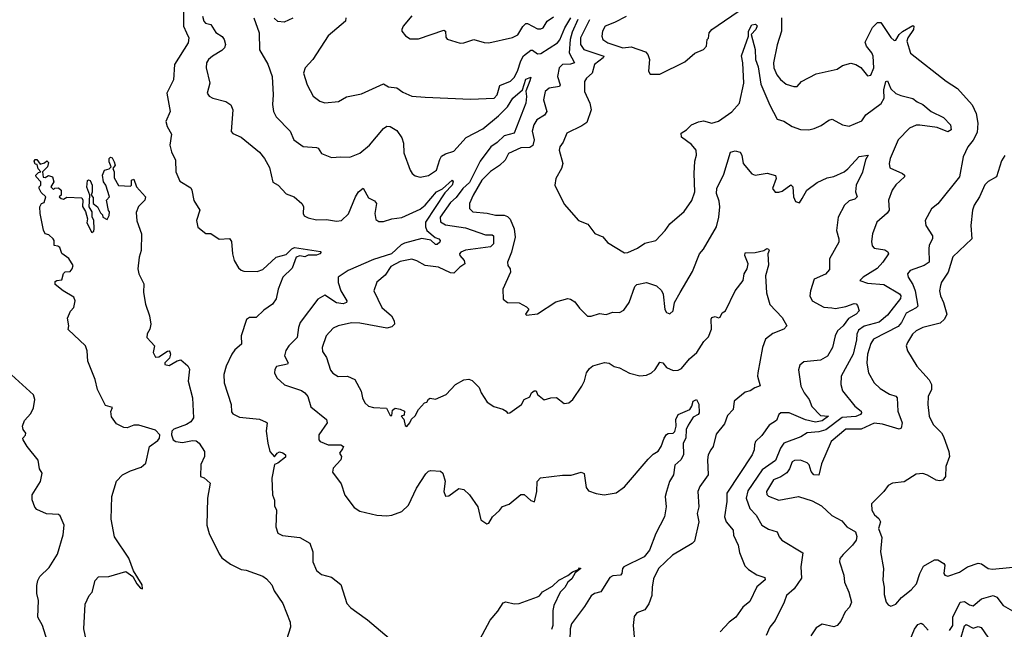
# Model space of a CAD drawing. Extents: x 1603745 to 1745082, y 385868 to 533966.
# Tile 273 of 646: x 1693813 to 1699692, y 427243 to 430883. Entities that reach past the tile are written whole.
import ezdxf

# ---------------------------------------------------------------- set-up
doc = ezdxf.new("R2010")
doc.units = 0

msp = doc.modelspace()

# ---------------------------------------------------------------- linework, layer by layer
at = {"layer": '0CON20XD'}
for points in [[(1694790.8, 431045), (1694791.2, 430845), (1694808.6, 430805), (1694823.1, 430775), (1694819.6, 430745), (1694737.3, 430615), (1694730.8, 430525), (1694691.1, 430445), (1694712.5, 430335), (1694686, 430275), (1694694.2, 430245), (1694719.2, 430199.2), (1694710, 430135), (1694719.2, 430095), (1694743.1, 430045), (1694745.8, 429975), (1694769.7, 429919.7), (1694835, 429878.8), (1694842, 429865), (1694852.7, 429802.7), (1694888.8, 429745), (1694868.8, 429685), (1694876.7, 429645), (1694925, 429606.7), (1694955, 429606.7), (1695005, 429572), (1695066.1, 429576.1), (1695078.3, 429558.3), (1695083.1, 429485), (1695093.3, 429445), (1695120.6, 429400.6), (1695135, 429387.1), (1695151.7, 429381.7), (1695231.2, 429378.8), (1695265, 429391.2), (1695345, 429465.3), (1695405, 429481.4), (1695438.5, 429515), (1695455, 429523.5), (1695609.8, 429499.8), (1695612.9, 429495), (1695604.4, 429485), (1695585, 429477.8), (1695535, 429476.6), (1695515, 429466.2), (1695485, 429473.8), (1695464.5, 429465), (1695439.7, 429400.3), (1695383.8, 429346.2), (1695355.8, 429275), (1695344.4, 429215.6), (1695323.3, 429185), (1695271.3, 429148.7), (1695225, 429105.6), (1695185, 429105.5), (1695167.2, 429092.8), (1695136.5, 428995), (1695137.8, 428945), (1695098.8, 428911.2), (1695079.2, 428885), (1695045.6, 428815), (1695032.2, 428765), (1695033.8, 428715), (1695076.2, 428586.2), (1695078.3, 428541.7), (1695085, 428528.8), (1695125, 428510), (1695245, 428497.5), (1695285, 428480), (1695290, 428475), (1695285.8, 428425), (1695294, 428355), (1695307.1, 428305), (1695335, 428273.3), (1695351.2, 428295), (1695365, 428302.5), (1695385, 428297.1), (1695400, 428285), (1695399.5, 428270.5), (1695355, 428235.8), (1695335, 428227.5), (1695319.2, 428145), (1695322.9, 428045), (1695334, 428014), (1695335, 427980), (1695346.2, 427955), (1695342, 427855), (1695355, 427816.7), (1695383.2, 427803.2), (1695485, 427790), (1695545, 427756.7), (1695564.4, 427704.4), (1695562.7, 427645), (1695585, 427594.2), (1695615, 427570), (1695675, 427554.3), (1695729.8, 427509.8), (1695767.3, 427397.3), (1695790.9, 427370.9), (1695826.7, 427345), (1695889.8, 427299.8), (1696019.7, 427189.7)], [(1697435, 430902.9), (1697363.9, 430866.1), (1697308.1, 430845), (1697292.1, 430815), (1697288.2, 430785), (1697295.6, 430765), (1697325, 430744.7), (1697415, 430714.7), (1697465, 430722.2), (1697550.5, 430690.5), (1697563.8, 430675), (1697573.8, 430645), (1697567.5, 430575), (1697578.3, 430558.3), (1697635, 430558.8), (1697785, 430631.2), (1697845, 430684), (1697896.7, 430705), (1697913.8, 430725), (1697917.5, 430765), (1697926.1, 430773.9), (1697930.5, 430805), (1697945, 430824.5), (1698141.2, 430958.8)], [(1694904.1, 430905), (1694912.1, 430875), (1694923.4, 430863.4), (1694955.1, 430855.1), (1694985, 430807.1), (1695022.7, 430782.7), (1695034.7, 430764.7), (1695041.3, 430735), (1695035.4, 430715), (1695020.8, 430699.2), (1694964.5, 430665), (1694941.5, 430645), (1694929.5, 430625), (1694927.1, 430595), (1694949.5, 430505), (1694932.9, 430445), (1694945, 430427.5), (1694966.2, 430415), (1695045, 430395.5), (1695074.3, 430375), (1695086.7, 430345), (1695076.7, 430215), (1695085, 430203.8), (1695135, 430182), (1695245, 430092.5), (1695275.8, 430055), (1695305, 430000), (1695325, 429913.3), (1695355.6, 429895.6), (1695405, 429844.3), (1695451.2, 429825), (1695498, 429785), (1695507.6, 429767.6), (1695506.2, 429726.2), (1695512.7, 429712.7), (1695535, 429700), (1695585, 429688.9), (1695645, 429689.5), (1695705, 429679.4), (1695735, 429683.5), (1695776.8, 429723.2), (1695817.5, 429825), (1695836.9, 429855), (1695865, 429876.7), (1695895, 429819.2), (1695930.9, 429800.9), (1695944.2, 429785), (1695934.5, 429725), (1695940, 429690), (1695957.8, 429677.8), (1695985, 429677.3)], [(1696154.5, 430905.5), (1696102.5, 430845), (1696094, 430825), (1696094.3, 430814.3), (1696117.3, 430787.3), (1696145, 430769.2), (1696195, 430768.5), (1696345, 430821.4), (1696355.8, 430815), (1696358.3, 430778.3), (1696365, 430766.2), (1696442.7, 430742.7), (1696465.7, 430744.3), (1696525, 430764.2), (1696587, 430747), (1696615, 430745.6), (1696755, 430776.7), (1696787.6, 430792.4), (1696816.4, 430843.6), (1696835, 430860), (1696845, 430860.8), (1696905, 430829.6), (1696925, 430828.2), (1696938.6, 430835), (1696962.7, 430875), (1697000.1, 430899.9)], [(1695210.6, 430895), (1695243.3, 430805), (1695244.3, 430704.3), (1695295, 430617.5), (1695320.8, 430545), (1695327.5, 430435), (1695322.8, 430377.2), (1695329.1, 430335), (1695344.1, 430304.1), (1695427.3, 430217.3), (1695449.2, 430165), (1695505, 430126.2), (1695585, 430120), (1695595.5, 430115.5), (1695615, 430083.8), (1695675, 430060), (1695730, 430065), (1695785, 430062.5), (1695845, 430085.5), (1695901.8, 430135), (1695985, 430234.4), (1696005, 430247.5), (1696025, 430245.4), (1696065, 430222.5), (1696095, 430177.5), (1696104.6, 430145), (1696107.4, 430087.4), (1696144.5, 429985), (1696157.1, 429965), (1696175, 429950.6), (1696205, 429942.9), (1696255, 429953.3), (1696301.5, 429985), (1696320.8, 430049.2), (1696332.6, 430067.4), (1696355, 430081.5), (1696405, 430097.5), (1696479.9, 430180.1), (1696577.9, 430232.1), (1696671.1, 430308.9), (1696725, 430363.5), (1696758.4, 430415), (1696816, 430465), (1696835, 430527.4), (1696865, 430540), (1696859.2, 430519.2), (1696834.3, 430455.7), (1696839.5, 430425), (1696834.5, 430385), (1696766.2, 430205), (1696705, 430190), (1696665, 430149.3), (1696626.2, 430123.8), (1696562.2, 430037.8), (1696499, 429911), (1696459.1, 429875), (1696418.6, 429821.4), (1696385, 429791), (1696324.2, 429705), (1696325.3, 429675.3), (1696355, 429658.3), (1696475, 429640), (1696595, 429597.6), (1696635, 429598.6), (1696642.5, 429592.5), (1696642.8, 429545), (1696625, 429526.8), (1696475, 429507.2), (1696448.1, 429495), (1696440, 429485), (1696440.5, 429475), (1696467.7, 429445), (1696471.5, 429425), (1696440.4, 429405), (1696405, 429368.9), (1696385, 429371.8), (1696314, 429405), (1696235, 429416.2), (1696184.2, 429444.2), (1696155, 429452.5), (1696085, 429439.3), (1696029.8, 429410.2), (1695995, 429357.8), (1695945.6, 429315), (1695927.5, 429265), (1695974.6, 429165), (1696033.9, 429115), (1696049.1, 429085), (1696050.6, 429065), (1696035, 429050), (1696005, 429040.9), (1695845, 429071.3), (1695795, 429073.5), (1695714.8, 429055.2), (1695685, 429041.5), (1695642.7, 428995), (1695618.4, 428925), (1695622.1, 428902.1), (1695645.3, 428865), (1695669.5, 428789.5), (1695682.2, 428772.2), (1695715, 428752.9), (1695770, 428755), (1695813.3, 428735), (1695852.5, 428665), (1695860, 428625), (1695874.2, 428595), (1695895, 428575.8), (1695925, 428567.5), (1696002.5, 428562.5), (1696025, 428520), (1696035, 428520), (1696038.3, 428551.7), (1696055, 428562.5), (1696085, 428557.5), (1696110, 428545), (1696108.3, 428521.7), (1696090, 428515), (1696107.5, 428497.5), (1696115, 428460), (1696125, 428453.3), (1696143.3, 428475), (1696151.7, 428498.3), (1696175, 428517.5), (1696193.9, 428556.1), (1696230, 428595), (1696245, 428600), (1696255, 428616.7), (1696265, 428623.3), (1696295, 428616.7), (1696358.8, 428645), (1696415, 428704), (1696465, 428732), (1696495, 428736), (1696515, 428728), (1696557.2, 428687.2), (1696568, 428655), (1696605, 428598.8), (1696644.1, 428574.1), (1696697.7, 428557.7), (1696717.5, 428545), (1696725, 428532.5), (1696740, 428535), (1696808.8, 428585), (1696826.2, 428615), (1696858.3, 428631.7), (1696870, 428655), (1696885, 428666.9), (1696897.1, 428667.1), (1696904, 428644), (1696945, 428613.3), (1696985, 428626), (1697017.7, 428627.7), (1697065, 428591.2), (1697092.5, 428595), (1697115.8, 428614.2), (1697168.8, 428695), (1697185, 428727.5), (1697198, 428775), (1697215, 428800), (1697235, 428816.2), (1697305, 428836), (1697333, 428833), (1697363, 428813), (1697395, 428803.8), (1697455, 428772), (1697515, 428756.9), (1697555, 428761.1), (1697586, 428774), (1697607.5, 428795), (1697635, 428838.8), (1697654.1, 428834.1), (1697675.6, 428805.6), (1697715, 428789.2), (1697745, 428790.6), (1697765, 428801.1), (1697811.4, 428858.6), (1697856.1, 428895), (1697898.1, 428961.9), (1697925, 428988.6), (1697942.9, 429035), (1697940.8, 429095), (1697945.6, 429104.4), (1697965, 429111.1), (1697985, 429103.8), (1697995, 429107.1), (1698008.3, 429131.7), (1698027.8, 429145), (1698085.5, 429265), (1698131.9, 429325), (1698138.9, 429365), (1698157.1, 429395), (1698163.3, 429425), (1698143.2, 429475), (1698145, 429491.2), (1698205, 429493.9), (1698255.6, 429504.4), (1698275, 429516.2), (1698283.3, 429513.3), (1698287.5, 429505), (1698280, 429485), (1698283.3, 429416.7), (1698267, 429353), (1698272.4, 429252.4), (1698291.5, 429181.5), (1698365.8, 429105), (1698393.3, 429055), (1698374.6, 429035.4), (1698310, 429010), (1698265.3, 428974.7), (1698249.2, 428925), (1698220, 428775), (1698219.1, 428755), (1698234.2, 428695.8), (1698203.3, 428685), (1698175, 428666), (1698145, 428659.2), (1698078.6, 428605), (1698072.2, 428555), (1698039.8, 428520.2), (1698020.5, 428469.5), (1697971.6, 428408.4), (1697953.3, 428335), (1697939.5, 428315), (1697924.5, 428285), (1697920.5, 428255), (1697924.4, 428165), (1697874, 428096), (1697861.5, 428065), (1697867.9, 427975), (1697857.2, 427935), (1697867.3, 427885), (1697841.5, 427768.5), (1697828.6, 427755), (1697710.4, 427685), (1697627.3, 427605), (1697598, 427545), (1697588.5, 427495), (1697587.3, 427445), (1697570, 427395), (1697545, 427358.6), (1697498.8, 427341.2), (1697481.2, 427318.8), (1697475.6, 427264.4), (1697483.5, 427175)], [(1695445, 430892.7), (1695391.4, 430868.6), (1695355, 430872.7), (1695331.7, 430891.7)], [(1695761.2, 430895), (1695758.8, 430875), (1695655, 430786.2), (1695563.3, 430645), (1695517.5, 430595), (1695507.9, 430565), (1695529.5, 430495), (1695566.2, 430426.2), (1695605, 430396.9), (1695635, 430386.9), (1695717.5, 430395), (1695765, 430422.5), (1695855, 430440.5), (1695985, 430500.8), (1696015, 430483.3), (1696065, 430476.2), (1696101.4, 430451.4), (1696155, 430427.1), (1696235, 430420.8), (1696505, 430409.1), (1696645.9, 430414.1), (1696664.6, 430435), (1696680.1, 430489.9), (1696744, 430516), (1696765, 430537.3), (1696786.3, 430575), (1696805, 430637.1), (1696822.2, 430667.8), (1696865, 430700.4), (1696875, 430701.5), (1696905, 430680.4), (1696925, 430681.4), (1697023.8, 430745), (1697037.7, 430762.3), (1697068.7, 430835), (1697104.6, 430895.4)], [(1697145.2, 430885), (1697111.7, 430808.3), (1697100.1, 430765), (1697094.9, 430684.9), (1697125.7, 430625), (1697102.8, 430617.2), (1697055, 430615.2), (1697035, 430595.9), (1697024.8, 430544.8), (1697040.4, 430495), (1697036.5, 430485), (1696974.2, 430475), (1696950.7, 430455), (1696941.3, 430405), (1696959.6, 430335), (1696947.5, 430312.5), (1696900, 430285), (1696882.5, 430255), (1696873.2, 430216.8), (1696885.8, 430165), (1696877.8, 430132.2), (1696859.4, 430120.6), (1696805, 430118), (1696732, 430085), (1696712.2, 430045), (1696678.1, 430011.9), (1696625, 429977.5), (1696572.8, 429925), (1696520.3, 429835), (1696499.6, 429785), (1696498.5, 429755), (1696518, 429735), (1696605, 429728.1), (1696655, 429715.8), (1696705.3, 429715.3), (1696725, 429707.5), (1696741.9, 429691.9), (1696766.4, 429635), (1696770.6, 429585), (1696749.2, 429495), (1696726.7, 429435), (1696727.5, 429415), (1696742.5, 429395), (1696743.3, 429375), (1696698, 429275), (1696700, 429215), (1696725, 429193.8), (1696795, 429193.3), (1696838.3, 429168.3), (1696852.5, 429155), (1696832.5, 429125), (1696838.3, 429118.3), (1696905, 429126.2), (1697015, 429198.6), (1697085, 429218), (1697102.5, 429215), (1697128.3, 429198.3), (1697155, 429160), (1697203.2, 429113.2), (1697225, 429113.6), (1697275, 429129.4), (1697315, 429121.9), (1697355, 429136.2), (1697395, 429133.8), (1697420.9, 429149.1), (1697452.9, 429195), (1697485, 429290), (1697498.3, 429301.7), (1697555, 429313.8), (1697615, 429293.8), (1697645, 429266.7), (1697654.3, 429244.3), (1697665, 429152.5), (1697675, 429133.8), (1697695, 429126), (1697714, 429145), (1697722.9, 429195), (1697755.9, 429254.1), (1697829.5, 429380.5), (1697871.5, 429485), (1697896.4, 429513.6), (1697972.8, 429647.2), (1697987.1, 429705), (1697993.2, 429765), (1697989.5, 429799.5), (1697974.5, 429845), (1697974.6, 429875.4), (1698018.3, 429961.7), (1698057.1, 430092.9), (1698085, 430099.6), (1698115, 430092.9), (1698125.6, 430075), (1698133.1, 430025), (1698185, 429963.6), (1698205, 429955.6), (1698276.6, 429966.6), (1698325, 429953.3), (1698329.2, 429935), (1698308.9, 429875), (1698323, 429853), (1698345, 429852.5), (1698365, 429860), (1698416.4, 429896.4), (1698430, 429885), (1698433.6, 429825), (1698445, 429796.7), (1698470, 429790), (1698484.2, 429815), (1698513.5, 429865), (1698575, 429911.9), (1698635, 429939.1), (1698675, 429946.5), (1698735, 429974.6), (1698757.9, 429992.1), (1698825, 430065.9), (1698880, 430075), (1698863.1, 430046.9), (1698845, 429972), (1698808.1, 429895), (1698802.9, 429855), (1698812.9, 429825), (1698799.3, 429810.7), (1698765, 429800.9), (1698737.9, 429775), (1698700, 429705), (1698690, 429625), (1698704.4, 429575), (1698704.4, 429555), (1698648.8, 429455), (1698648.6, 429391.4), (1698625, 429363.5), (1698557.2, 429332.8), (1698534.5, 429265), (1698531.5, 429235), (1698545, 429204.4), (1698615, 429167.1), (1698661.7, 429161.7), (1698685, 429159.4), (1698745, 429169.7), (1698795, 429189.4), (1698806.6, 429186.6), (1698815, 429176.2), (1698825.8, 429145), (1698807.8, 429125), (1698761.9, 429098.1), (1698730, 429055), (1698696.2, 429025), (1698681.8, 428995), (1698666.7, 428925), (1698636.1, 428873.9), (1698595, 428850.9), (1698495, 428840.8), (1698470.3, 428819.7), (1698463, 428793), (1698476.7, 428695), (1698496.4, 428655), (1698526.8, 428615), (1698542.5, 428572.5), (1698595, 428520.4), (1698642, 428515), (1698605, 428486.8), (1698565, 428479.5), (1698505, 428494.4), (1698407.1, 428535), (1698357.5, 428535), (1698346.7, 428525), (1698330.9, 428489.1), (1698288.9, 428461.1), (1698245, 428400), (1698206.7, 428363.3), (1698200.6, 428345), (1698198.2, 428315), (1698187.5, 428285), (1698036.2, 428055), (1698035.4, 428005), (1698021.1, 427915), (1698030.9, 427885), (1698072.9, 427835), (1698074.4, 427805), (1698102.2, 427745), (1698111.7, 427701.7), (1698142, 427622), (1698165, 427599.2), (1698215, 427567.1), (1698262.3, 427552.3), (1698265, 427537.5), (1698214.3, 427495.7), (1698171.7, 427408.3), (1698130, 427375), (1698089.4, 427315), (1698049.4, 427285), (1697995, 427228.2)], [(1697215, 430883.4), (1697160.7, 430775), (1697161.8, 430735), (1697182.3, 430705), (1697300, 430665), (1697296.2, 430655), (1697246, 430615), (1697231.2, 430565), (1697197.7, 430535), (1697185.4, 430515), (1697185.5, 430455), (1697218.1, 430385), (1697225.8, 430345.8), (1697199.7, 430270.3), (1697169.2, 430249.2), (1697080.6, 430205), (1697058.3, 430151.7), (1697038, 430125), (1697034, 430105), (1697055.9, 430024.1), (1697048.8, 429995), (1697014, 429935), (1697008.8, 429895), (1697065, 429782.5), (1697150, 429685), (1697205, 429662), (1697246.6, 429606.6), (1697295, 429587.1), (1697322.9, 429552.9), (1697425, 429490.9), (1697445, 429492.5), (1697501.2, 429518.8), (1697545, 429547.8), (1697612, 429565), (1697667.1, 429625), (1697694, 429665), (1697781.3, 429738.7), (1697825.5, 429804.5), (1697844.6, 429855.4), (1697839.6, 429965), (1697845, 430037.5), (1697853.5, 430075), (1697852.2, 430105), (1697825, 430138.1), (1697765, 430182), (1697762.5, 430205), (1697794.4, 430225.6), (1697824, 430255), (1697866.9, 430273.1), (1697895, 430278.5), (1697945, 430265.6), (1697985, 430277.5), (1698066, 430334), (1698110, 430385), (1698135.8, 430505), (1698131.3, 430625), (1698122.5, 430667.5), (1698163.9, 430785), (1698164.4, 430815), (1698185, 430852.3), (1698207.3, 430857.3), (1698216.9, 430846.9), (1698207.9, 430825), (1698179.6, 430795), (1698204.8, 430705), (1698205.6, 430645), (1698222.8, 430602.8), (1698238.5, 430498.5), (1698292.5, 430372.5), (1698335, 430290), (1698375, 430276.9), (1698426.3, 430246.3), (1698475, 430226.9), (1698524.7, 430225.3), (1698557, 430233), (1698598.2, 430251.8), (1698645, 430284.2), (1698665, 430290), (1698725, 430255.8), (1698765, 430247.5), (1698841.2, 430278.8), (1698866, 430315), (1698956.6, 430383.4), (1698974.6, 430415.4), (1698973, 430465), (1698984.8, 430515.2), (1698995, 430518.5), (1699015, 430471.4), (1699045, 430443.5), (1699075, 430430), (1699145, 430412.5), (1699171.9, 430391.9), (1699205, 430377.5), (1699254.8, 430334.8), (1699329.7, 430299.7), (1699370, 430255), (1699374.5, 430225.5), (1699355, 430213.6), (1699290.1, 430240.1), (1699186.9, 430253.1), (1699165, 430253.3), (1699126.3, 430235), (1699059.1, 430165), (1699009.7, 430055), (1699004, 430024), (1699008.8, 429998.8), (1699085, 429964.6), (1699096.1, 429955), (1699096.7, 429945), (1699045, 429897.5), (1699022.7, 429865), (1699000, 429805), (1699004.5, 429745), (1698992.7, 429727.3), (1698931.2, 429675), (1698905.5, 429604.5), (1698898.9, 429558.9), (1698903.6, 429533.6), (1698915, 429518), (1698978.7, 429508.7), (1698996.7, 429496.7), (1699000, 429485), (1698967.5, 429435), (1698933.5, 429396.5), (1698848.8, 429345), (1698830, 429325), (1698875, 429309.6), (1698971.9, 429301.9), (1699065.9, 429245.9), (1699073.3, 429235), (1699071.2, 429218.8), (1699015, 429144.3), (1698995, 429118.1), (1698943.8, 429076.2), (1698855, 429052.9), (1698820.7, 429029.3), (1698810.5, 429005), (1698808.6, 428971.4), (1698788.9, 428885), (1698718.2, 428755), (1698716.2, 428705), (1698726.1, 428666.1), (1698799.1, 428575), (1698836.7, 428545), (1698839.2, 428535), (1698833.4, 428525), (1698805, 428512.9), (1698722.9, 428507.1), (1698626.3, 428433.7), (1698585, 428422.7), (1698515, 428415.5), (1698477.6, 428392.4), (1698376.2, 428353.8), (1698354.7, 428325), (1698325, 428250.4), (1698245.7, 428194.3), (1698159.9, 428070.1), (1698150.8, 428025), (1698173.2, 427965), (1698210.4, 427925), (1698244.6, 427865), (1698285, 427840.8), (1698336.2, 427825), (1698347.5, 427795), (1698364.5, 427774.5), (1698489.7, 427699.7), (1698476.7, 427615), (1698481.1, 427548.9), (1698436.7, 427485), (1698390.6, 427445), (1698377.1, 427405), (1698324, 427296), (1698292.5, 427255), (1698270, 427205)], [(1698361.8, 430895), (1698362.3, 430815), (1698335, 430732.5), (1698313.8, 430625), (1698315.4, 430595), (1698334, 430555), (1698356, 430526), (1698388.7, 430498.7), (1698435.8, 430484.2), (1698455.6, 430484.4), (1698481.2, 430515), (1698569.1, 430560.9), (1698695, 430588), (1698725, 430610), (1698775, 430624.2), (1698805, 430615.8), (1698835, 430597.1), (1698875, 430548.6), (1698895, 430552.9), (1698912.2, 430595), (1698909.1, 430665), (1698901.9, 430685), (1698868.6, 430725), (1698861.7, 430748.3), (1698905, 430837.5), (1698935, 430865.7), (1698955, 430866.9), (1699015, 430777.1), (1699035, 430758.5), (1699045, 430760.5), (1699063.8, 430795), (1699085, 430813.8), (1699145, 430848.4), (1699152.2, 430845), (1699150.2, 430825), (1699116.7, 430775), (1699110.2, 430755), (1699132.5, 430682.5), (1699345, 430516.2), (1699411.7, 430471.7), (1699499.4, 430375), (1699523.9, 430323.9), (1699534.7, 430265), (1699530.6, 430209.4), (1699506.4, 430163.6), (1699473.2, 430125), (1699445.5, 430065), (1699424.7, 429945.3), (1699295, 429784), (1699257, 429753), (1699220, 429685), (1699222.9, 429655), (1699262.9, 429592.9), (1699262.3, 429575), (1699244.2, 429535.8), (1699241.2, 429515)], [(1694229.2, 427085), (1694195.3, 427245.3), (1694205, 427392.5), (1694228.8, 427445), (1694246.7, 427465), (1694263.8, 427535), (1694283.9, 427556.1), (1694345, 427558.8), (1694447.3, 427587.3), (1694488.9, 427558.9), (1694513.3, 427515), (1694535, 427488.8), (1694545.9, 427484.1), (1694545, 427507.5), (1694492.1, 427592.1), (1694465, 427666.7), (1694379.5, 427795), (1694359.4, 427900.6), (1694364.3, 428035.7), (1694391.7, 428128.3), (1694427.5, 428165), (1694475, 428190), (1694539.1, 428210.9), (1694565.7, 428234.3), (1694588.8, 428335), (1694639, 428371), (1694648, 428385), (1694649.8, 428405), (1694625, 428431.2), (1694525, 428460.8), (1694495, 428461.2), (1694455, 428446.7), (1694435, 428447.5), (1694390.7, 428470.7), (1694361.7, 428511.7), (1694357, 428543), (1694367.5, 428567.5), (1694325, 428580), (1694278, 428675), (1694264.1, 428734.1), (1694220, 428845), (1694215.8, 428905), (1694206, 428935), (1694103, 429033), (1694106.7, 429055), (1694098.3, 429101.7), (1694116.4, 429143.6), (1694136.7, 429165), (1694143.6, 429203.6), (1694135.9, 429225.9), (1694073.6, 429263.6), (1694025, 429302.5), (1694025, 429320), (1694035, 429326.7), (1694065, 429330), (1694075, 429367.5), (1694085, 429377.5), (1694115, 429380), (1694127.5, 429395), (1694132.5, 429415), (1694106.4, 429456.4), (1694065, 429487.5), (1694053, 429523), (1694041.7, 429531.7), (1694020, 429535), (1694020, 429565), (1694012.5, 429575), (1693988.3, 429598.3), (1693965, 429603.8), (1693955.7, 429625.7), (1693934.7, 429725), (1693934.5, 429765.5), (1693943.6, 429786.4), (1693958.8, 429791.2), (1693970, 429825), (1693941.7, 429851.7), (1693930, 429875), (1693930, 429885), (1693940, 429895), (1693940, 429915), (1693912.5, 429945), (1693910, 429955), (1693925, 429970), (1693940, 429975), (1693923, 429993), (1693918.3, 430018.3), (1693905, 430020), (1693900.7, 430039.3), (1693905, 430047.5), (1693915, 430047.5), (1693935, 430020), (1693961.7, 430028.3), (1693975, 430040), (1693985, 430030), (1693980, 430005), (1693950, 429975), (1693953, 429943), (1693965, 429940), (1693985, 429952.5), (1694010, 429945), (1694017.5, 429915), (1694000, 429885), (1694015, 429870), (1694023, 429877), (1694045, 429880), (1694060, 429865), (1694060, 429835), (1694050, 429825), (1694060, 429815), (1694075, 429812.5), (1694095, 429822.5), (1694185, 429820), (1694190, 429805), (1694188.3, 429768.3), (1694207, 429737), (1694217.5, 429695), (1694215, 429670), (1694245, 429613.3), (1694255, 429620), (1694258.8, 429635), (1694256.7, 429685), (1694247, 429707), (1694246.7, 429735), (1694227.5, 429765), (1694232.5, 429835), (1694213.8, 429883.8), (1694217.5, 429922.5), (1694225, 429927.5), (1694233.3, 429923.3), (1694246.1, 429896.1), (1694246.7, 429853.3), (1694240, 429835), (1694251.7, 429821.7), (1694252.5, 429785), (1694277.5, 429765), (1694295, 429730), (1694308.3, 429718.3), (1694310, 429705), (1694335, 429690), (1694347, 429713), (1694350, 429735), (1694343, 429743), (1694332.5, 429805), (1694350, 429825), (1694327.5, 429895), (1694313.3, 429915), (1694307.5, 429955), (1694320, 429985), (1694346.7, 429993.3), (1694360, 430005), (1694346.7, 430035), (1694347.5, 430055), (1694355, 430062.5), (1694365, 430057.5), (1694378, 430035), (1694382.5, 430015), (1694370, 429995), (1694377.5, 429975), (1694378.3, 429938.3), (1694403.6, 429893.6), (1694475, 429890), (1694480, 429895), (1694480, 429925), (1694495, 429930), (1694510, 429885), (1694563.8, 429825), (1694561.2, 429805), (1694521.7, 429768.3), (1694508.3, 429731.7), (1694513, 429683), (1694540.8, 429605), (1694538.5, 429505), (1694525.8, 429465), (1694517.8, 429395), (1694525.3, 429365.3), (1694554.3, 429305), (1694553.1, 429255), (1694564.5, 429185), (1694587.8, 429115), (1694595.8, 429065), (1694591.2, 429035), (1694573.6, 429006.4), (1694573.3, 428985), (1694597.7, 428957.7), (1694617.5, 428935), (1694611.2, 428895), (1694625, 428867.5), (1694645, 428870.8), (1694695, 428903.3), (1694705, 428906.7), (1694710.7, 428900.7), (1694713.8, 428885), (1694707.7, 428862.3), (1694680, 428835), (1694680, 428825), (1694705, 428817.5), (1694753.3, 428846.7), (1694775, 428852.5), (1694816.4, 428816.4), (1694826.4, 428796.4), (1694818.8, 428725), (1694845.6, 428625), (1694850.8, 428505), (1694835, 428481.2), (1694810, 428465), (1694732.7, 428437.3), (1694721.9, 428425), (1694718.8, 428405), (1694729.5, 428375), (1694745, 428363.3), (1694785, 428358.6), (1694845, 428370.3), (1694867.8, 428367.8), (1694884.5, 428355), (1694916.2, 428305), (1694916.2, 428275), (1694894.1, 428225.9), (1694892.5, 428155), (1694915, 428147.5), (1694950, 428115), (1694934.4, 428025.6), (1694930, 427865), (1694944.3, 427815), (1695003.7, 427693.7), (1695019.4, 427669.4), (1695071.5, 427631.5), (1695135, 427598.9), (1695165, 427596.1), (1695265, 427560.7), (1695287.1, 427545), (1695318.7, 427508.7), (1695332.6, 427472.6), (1695385, 427396.7), (1695428.8, 427285), (1695430, 427255), (1695393.3, 427135)], [(1699695, 430073.3), (1699675, 430040), (1699645.7, 429945), (1699595, 429917.5), (1699575, 429897.5), (1699543.7, 429826.3), (1699512.5, 429775), (1699502.1, 429745), (1699492, 429655), (1699497.5, 429575), (1699385, 429466.7), (1699356.8, 429375), (1699317.8, 429315), (1699311.4, 429295), (1699305.7, 429265), (1699310, 429235), (1699328.9, 429195), (1699349.2, 429125), (1699335.5, 429094.5), (1699308.2, 429071.8), (1699205, 429044.4), (1699166, 429025), (1699144.3, 429005), (1699114, 428955), (1699106.2, 428935), (1699114, 428905), (1699169.2, 428815), (1699205, 428774.3), (1699243.3, 428733.3), (1699257.8, 428705), (1699257.1, 428675), (1699237.7, 428632.3), (1699235.7, 428585), (1699244.2, 428515), (1699267.1, 428465), (1699316, 428416), (1699328.9, 428395), (1699361.5, 428305), (1699364.5, 428275), (1699343.3, 428215), (1699341.2, 428155), (1699325, 428133.8), (1699305, 428128.8), (1699285, 428134), (1699233.6, 428163.6), (1699205, 428172.9), (1699165, 428169.4), (1699095, 428123.1), (1699025, 428116), (1698998, 428102), (1698973.3, 428065), (1698898.3, 427991.7), (1698900, 427955), (1698917.2, 427927.2), (1698943.6, 427903.6), (1698951.9, 427885), (1698941.3, 427845), (1698960.4, 427790.4), (1698952.9, 427705), (1698970.4, 427605), (1698965.8, 427535.8), (1698974.3, 427495), (1698975, 427450), (1698986.7, 427405), (1698998.3, 427388.3), (1699015, 427381.2), (1699045, 427392.5), (1699077.3, 427432.7), (1699135, 427478.1), (1699166.9, 427515), (1699186.9, 427575), (1699209.7, 427620.3), (1699275, 427658), (1699295, 427657.1), (1699331.2, 427635), (1699337.1, 427625), (1699331.2, 427575), (1699336.7, 427565), (1699355, 427559.2), (1699425, 427584.3), (1699472.5, 427615), (1699535, 427638.6), (1699555, 427634.2), (1699595, 427606.7), (1699622.2, 427602.2), (1699825, 427621.4)], [(1695985, 429677.3), (1696035, 429694.7), (1696095, 429701.8), (1696205, 429752.7), (1696235, 429775.6), (1696301.5, 429855), (1696337.4, 429872.6), (1696395, 429924.2), (1696400.5, 429915), (1696395.3, 429895), (1696351.5, 429848.5), (1696236.7, 429675), (1696236, 429646), (1696243.6, 429623.6), (1696293, 429583), (1696315.6, 429575), (1696324.5, 429565), (1696321.2, 429555), (1696305, 429540.8), (1696295, 429540.5), (1696267.4, 429567.4), (1696215, 429576.6), (1696110.6, 429549.4), (1696091.1, 429538.9), (1696032.4, 429485), (1695925, 429450.2), (1695773.5, 429385), (1695715.6, 429345), (1695714.7, 429314.7), (1695730.9, 429265), (1695765.6, 429205), (1695765.5, 429194.5), (1695744.3, 429185.7), (1695705, 429192.2), (1695635, 429237.5), (1695592.5, 429215), (1695488.6, 429075), (1695478.6, 429045), (1695470.8, 428985), (1695420.8, 428935), (1695403.2, 428906.8), (1695394.4, 428875), (1695415.5, 428835), (1695413.1, 428826.9), (1695347.3, 428812.7), (1695336.4, 428795), (1695334.4, 428775), (1695348.1, 428745), (1695393.5, 428703.5), (1695495, 428668.1), (1695515.8, 428655), (1695532.8, 428632.8), (1695550.6, 428570.6), (1695645.6, 428495.6), (1695648.6, 428475), (1695599.6, 428405), (1695599.5, 428375), (1695606.7, 428365), (1695655, 428344.1), (1695730, 428345), (1695746.2, 428335), (1695739.7, 428320.3), (1695722.5, 428295), (1695734.4, 428274.4), (1695731.5, 428255), (1695685.8, 428205), (1695680.3, 428180.3), (1695732, 428112), (1695755, 428043.3), (1695810.3, 427970.3), (1695845, 427948), (1695945, 427924), (1696005, 427921.2), (1696035, 427924.2), (1696095, 427945.8), (1696134.3, 427985), (1696183.2, 428085), (1696238.7, 428171.3), (1696253.5, 428186.5), (1696268.2, 428191.8), (1696325, 428187.3), (1696340.6, 428175), (1696352.7, 428127.3), (1696345.7, 428065.7), (1696355, 428037.5), (1696375, 428040), (1696435, 428084), (1696465, 428078), (1696498.8, 428045), (1696549.2, 427975), (1696566.4, 427896.4), (1696603, 427873), (1696615, 427877.5), (1696636, 427915), (1696678.3, 427951.7), (1696695, 427976.7), (1696735, 427990), (1696805, 428047.5), (1696825, 428047.5), (1696865, 428012.5), (1696886.4, 428003.6), (1696900.8, 428065), (1696903.3, 428125), (1696923.2, 428146.8), (1697055, 428162.5), (1697105, 428162.9), (1697165, 428182), (1697183.9, 428173.9), (1697195, 428090), (1697210, 428070), (1697255, 428053.5), (1697303.6, 428046.4), (1697375, 428058), (1697425, 428094), (1697565, 428259.2), (1697595, 428288.8), (1697625, 428306.2), (1697644, 428335), (1697660.6, 428385), (1697675, 428405.8), (1697685, 428412), (1697715, 428413.8), (1697725, 428424.2), (1697732.2, 428455), (1697730, 428495), (1697744.5, 428525), (1697813.8, 428555), (1697827.1, 428575), (1697834.7, 428605), (1697855, 428614.5), (1697868.1, 428588.1), (1697869.7, 428535), (1697864.4, 428525), (1697835, 428508.9), (1697805, 428460.9), (1697792.2, 428435), (1697790.8, 428385), (1697774.7, 428355), (1697776.2, 428285), (1697761.4, 428255), (1697725, 428222), (1697716.2, 428165), (1697693.2, 428125), (1697674.5, 428065), (1697668, 428035), (1697673.8, 427975), (1697662.5, 427915), (1697611.4, 427815), (1697574.3, 427715), (1697542, 427675), (1697420, 427615), (1697411.4, 427605), (1697408.2, 427575), (1697401.4, 427565), (1697355, 427562.3), (1697337.7, 427552.3), (1697283, 427467), (1697245, 427456.9), (1697225, 427443.3), (1697185, 427378.1), (1697108.5, 427275), (1697099.6, 427245), (1697098.5, 427175)], [(1699241.2, 429515), (1699242.7, 429435), (1699212.5, 429415), (1699130, 429385), (1699113.6, 429366.4), (1699117.9, 429345), (1699145, 429302.5), (1699159.6, 429265), (1699175, 429173.3), (1699166.5, 429163.5), (1699105, 429130.9), (1699078.3, 429075), (1699058.8, 429051.2), (1698911.5, 428975), (1698895, 428948.6), (1698874.7, 428885), (1698871.6, 428835), (1698876.2, 428796.2), (1698881.5, 428775), (1698915.6, 428715), (1698950.3, 428680.3), (1699007, 428647), (1699044.5, 428634.5), (1699051.9, 428625), (1699056, 428546), (1699082.5, 428475), (1699077, 428443), (1699065, 428437.5), (1698965, 428468.2), (1698915, 428473.1), (1698837.6, 428437.6), (1698745, 428437.9), (1698658.5, 428365), (1698599.7, 428230.3), (1698585, 428162.7), (1698554.4, 428165), (1698539.1, 428185), (1698526.5, 428225), (1698515, 428237.5), (1698475, 428252.2), (1698438.7, 428251.3), (1698425, 428242), (1698409.3, 428200.7), (1698393, 428177), (1698357.6, 428152.4), (1698314.2, 428135), (1698271.8, 428065), (1698275, 428048), (1698285, 428037.8), (1698345, 428014.4), (1698464.1, 428035.9), (1698545, 428009.2), (1698599.8, 427979.8), (1698662.8, 427922.8), (1698721.3, 427891.3), (1698751.4, 427855), (1698804.4, 427825), (1698812.4, 427797.6), (1698807.3, 427775), (1698785, 427744.6), (1698729.9, 427690.1), (1698710.6, 427665), (1698707.1, 427645), (1698734, 427565), (1698737.1, 427525), (1698763.5, 427465), (1698780, 427405), (1698766.9, 427375), (1698742.6, 427347.4), (1698715, 427292), (1698694.2, 427265.8), (1698675, 427258), (1698605, 427272.9), (1698569.4, 427250.6), (1698536.2, 427203.8)], [(1693977.5, 427175), (1693950, 427265), (1693921.9, 427315), (1693926, 427414), (1693915.7, 427455.7), (1693915.3, 427505), (1693921.2, 427535), (1693932.9, 427557.1), (1693988.9, 427611.1), (1694038.5, 427691.5), (1694072.8, 427807.2), (1694078.5, 427865), (1694055, 427921.2), (1694045, 427928), (1693973, 427933), (1693915, 427958.8), (1693902.9, 427972.9), (1693888, 428015), (1693888.8, 428045), (1693936.7, 428125), (1693946.7, 428175), (1693930.7, 428200.7), (1693923.6, 428253.6), (1693858, 428335), (1693833.3, 428375), (1693832.5, 428385), (1693848.1, 428401.9), (1693849.2, 428415), (1693834, 428435), (1693830, 428455), (1693841.3, 428488.7), (1693879.1, 428530.9), (1693895.8, 428565), (1693904, 428615), (1693895, 428643.3), (1693741.7, 428781.7)], [(1696545.7, 427155), (1696621.9, 427298.1), (1696668.7, 427351.3), (1696699.7, 427400.3), (1696715, 427405.8), (1696765, 427394.2), (1696795, 427397.5), (1696905, 427436.2), (1696917.1, 427442.9), (1696935, 427466.7), (1696995, 427500), (1697033.1, 427536.9), (1697086.1, 427563.9), (1697113.8, 427586.2), (1697149.3, 427600.7), (1697155, 427610), (1697163.8, 427605), (1697130.4, 427579.6), (1697109.6, 427545), (1697085, 427523.3), (1697068, 427492), (1697039.6, 427465), (1697002.6, 427385), (1696995.9, 427354.1), (1696996.6, 427265), (1696989.4, 427240.6)], [(1699364.3, 427235.7), (1699385, 427264.4), (1699385.2, 427315), (1699429.3, 427405), (1699455, 427409.1), (1699485, 427388.2), (1699505, 427382.5), (1699556.2, 427425), (1699625, 427445.5), (1699647.1, 427435), (1699685, 427384.4), (1699755, 427345.7)], [(1699127.7, 427175), (1699155.8, 427244.2), (1699175, 427271.4), (1699195, 427278.6), (1699205, 427273.3), (1699237.7, 427237.7)], [(1699428.8, 427175), (1699455, 427264), (1699465, 427271.8), (1699505, 427249.7), (1699535, 427259.3), (1699554.2, 427254.2), (1699615, 427162.9)]]:
    msp.add_lwpolyline(points, dxfattribs=at)

doc.saveas('drawing.dxf')
